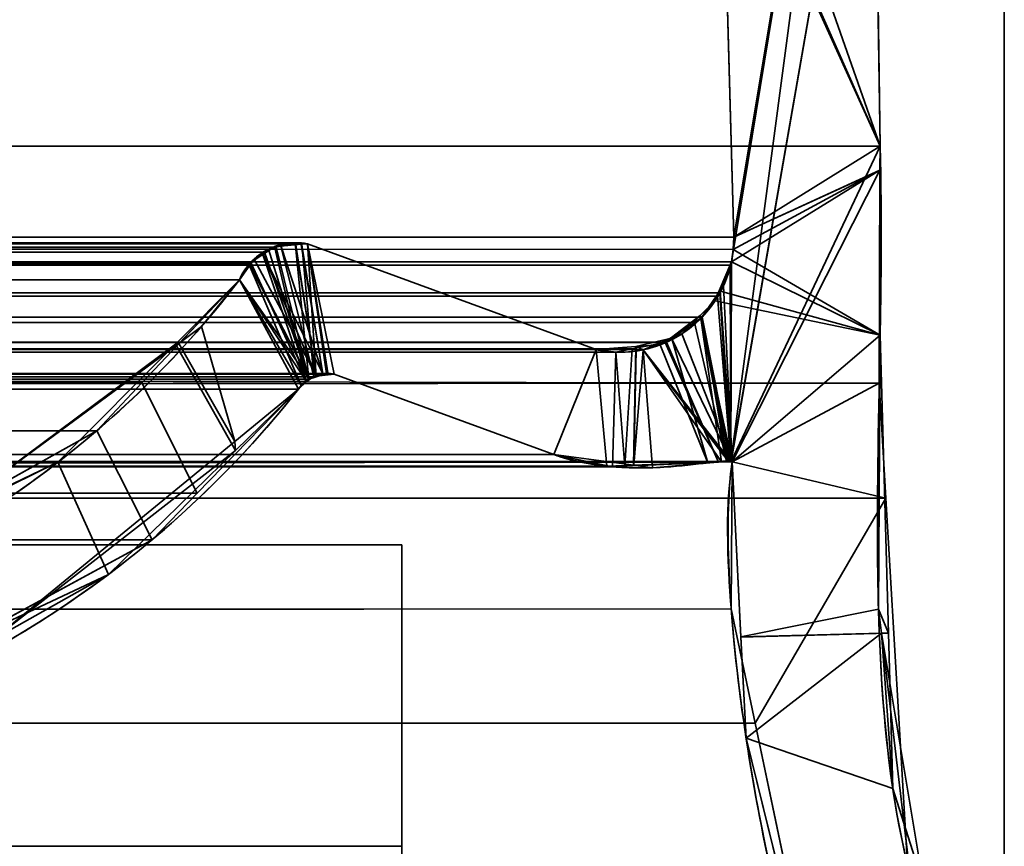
# Model space of a CAD drawing. Header units: millimetres. Extents: x -603 to 3703, y -115 to 193.
# Tile 410 of 656: x 1968.46 to 1975, y -2 to 3.48. Entities that reach past the tile are written whole.
import ezdxf

# ---------------------------------------------------------------- set-up
doc = ezdxf.new("R2010")
doc.units = ezdxf.units.MM
doc.layers.add('152', color=7, linetype='Continuous', true_color=0xffffff)

# ---------------------------------------------------------------- blocks, each defined once
blk = doc.blocks.new('UG_SURFACE_002')
at = {"layer": '152', "color": 252, "linetype": 'Continuous', "lineweight": 35}
for points in [[(2165, -18, 2212.25), (2165, 174.4, 2212.25), (835, 174.4, 2212.25), (835, -18, 2212.25)], [(985, -18, 2062.2499), (985, 174.4, 2062.2499), (2015.0001, 174.4, 2062.2499), (2015.0001, -18, 2062.2499)]]:
    blk.add_3dface(points, dxfattribs=at)
blk = doc.blocks.new('UG_SURFACE_071')
at = {"layer": '152', "color": 43, "linetype": 'Continuous', "lineweight": 35}
for points in [[(1094, 0, 948), (1120, 0, 951.5), (1971, 0, 2), (1029, 0, 2)], [(1120, 0, 1186.5), (1094, 0, 1190.0001), (1029, 0, 2017), (1971, 0, 2017)], [(1971, 0, 2017), (1971, 0, 2), (1120, 0, 951.5), (1120, 0, 1186.5)], [(1029, 0, 2), (1971, 0, 2), (1971, -2), (1029, -2)], [(1029, 0, 2017), (1029, -34, 2017), (1971, -34, 2017), (1971, 0, 2017)], [(1971, 0, 2), (1971, -16, 25), (1971, -16.5, 24)], [(1971, 0, 2), (1971, 0, 2017), (1971, -16, 27), (1971, -16, 25)], [(1971, 0, 2017), (1971, -34, 2017), (1971, -34), (1971, -26, 27)], [(1971, -26, 27), (1971, -16, 27), (1971, 0, 2017)], [(1971, -16.5, 24), (1971, -16.5, 14), (1971, -2), (1971, 0, 2)]]:
    blk.add_3dface(points, dxfattribs=at)
blk = doc.blocks.new('UG_SURFACE_097')
at = {"layer": '152', "color": 7, "linetype": 'Continuous', "lineweight": 35}
for points in [[(1973.2049, 2.0412, 2018.4548), (1973.1224, 4.9715, 2018.3723), (1974.0888, 7.3541, 2019.3388)], [(1973.1853, 0.5531, 2018.4352), (1974.0888, 7.3541, 2019.3388), (1974.1328, 6.0214, 2019.3827), (1974.1284, 5.9608, 2019.3784)], [(1973.1883, 1.8784, 2018.4383), (1974.0888, 7.3541, 2019.3388), (1973.1853, 0.5531, 2018.4352)], [(1974.0888, 7.3541, 2019.3388), (1973.1883, 1.8784, 2018.4383), (1973.2012, 1.9603, 2018.4512)], [(1974.0888, 7.3541, 2019.3388), (1973.2012, 1.9603, 2018.4512), (1973.2049, 2.0412, 2018.4548)], [(1974.175, 2.6459, 2019.4249), (1974.1284, 5.9608, 2019.3784), (1025.8716, 5.9608, 2019.3784), (1025.825, 2.6459, 2019.4249)], [(1973.1876, 0.5521, 2018.4376), (1973.1853, 0.5531, 2018.4352), (1974.1284, 5.9608, 2019.3784)], [(1973.1876, 0.5521, 2018.4376), (1974.1284, 5.9608, 2019.3784), (1974.175, 2.6459, 2019.4249)], [(1026.7951, 2.0412, 2018.4548), (1026.8776, 4.9715, 2018.3723), (1973.1224, 4.9715, 2018.3723), (1973.2049, 2.0412, 2018.4548)], [(1974.1695, 1.0733, 2019.4194), (1025.825, 2.6459, 2019.4249), (1025.7392, 0.3108, 2019.5107)], [(1974.1695, 1.0733, 2019.4194), (1974.175, 2.6459, 2019.4249), (1025.825, 2.6459, 2019.4249)], [(1974.175, 2.6459, 2019.4249), (1974.1695, 1.0733, 2019.4194), (1973.1926, 0.5499, 2018.4426), (1973.1876, 0.5521, 2018.4376)], [(1026.7951, 2.0412, 2018.4548), (1973.2012, 1.9603, 2018.4512), (1973.1883, 1.8784, 2018.4383)], [(1026.7951, 2.0412, 2018.4548), (1973.2049, 2.0412, 2018.4548), (1973.2012, 1.9603, 2018.4512)], [(1973.1883, 1.8784, 2018.4383), (1026.8117, 1.8784, 2018.4383), (1026.7951, 2.0412, 2018.4548)], [(1029.6266, 1.997, 2015.6233), (1027.7102, 1.295, 2017.5397), (1972.2898, 1.295, 2017.5397), (1970.3734, 1.997, 2015.6233)], [(1029.6266, 1.997, 2015.6233), (1970.3734, 1.997, 2015.6233), (1970.2933, 2.0043, 2015.5432)], [(1029.7089, 1.9934, 2015.5411), (1029.6266, 1.997, 2015.6233), (1970.2933, 2.0043, 2015.5432)], [(1970.2933, 2.0043, 2015.5432), (1970.291, 2.0038, 2015.5411), (1029.7089, 1.9934, 2015.5411)], [(1029.8151, 1.9887, 2015.435), (1029.7089, 1.9934, 2015.5411), (1970.291, 2.0038, 2015.5411)], [(1029.8151, 1.9887, 2015.435), (1970.291, 2.0038, 2015.5411), (1970.1668, 1.974, 2015.4169)], [(1970.1668, 1.974, 2015.4169), (1029.8339, 1.982, 2015.4161), (1029.8151, 1.9887, 2015.435)], [(1029.8662, 1.9704, 2015.3837), (1029.8339, 1.982, 2015.4161), (1970.1668, 1.974, 2015.4169)], [(1029.8662, 1.9704, 2015.3837), (1970.1668, 1.974, 2015.4169), (1970.1148, 1.9616, 2015.3649)], [(1970.1148, 1.9616, 2015.3649), (1029.9113, 1.938, 2015.3387), (1029.8662, 1.9704, 2015.3837)], [(1970.1148, 1.9616, 2015.3649), (1970.0878, 1.941, 2015.3377), (1029.9113, 1.938, 2015.3387)], [(1970.0878, 1.941, 2015.3377), (1970.1148, 1.9616, 2015.3649), (1970.3826, 1.0991, 2015.6326)], [(1970.3826, 1.0991, 2015.6326), (1970.1148, 1.9616, 2015.3649), (1970.1668, 1.974, 2015.4169)], [(1970.3826, 1.0991, 2015.6326), (1970.1668, 1.974, 2015.4169), (1970.291, 2.0038, 2015.5411)], [(1970.4316, 1.1144, 2015.6815), (1970.291, 2.0038, 2015.5411), (1970.2933, 2.0043, 2015.5432)], [(1970.4316, 1.1144, 2015.6815), (1970.3826, 1.0991, 2015.6326), (1970.291, 2.0038, 2015.5411)], [(1970.2933, 2.0043, 2015.5432), (1970.3734, 1.997, 2015.6233), (1970.5011, 1.1363, 2015.7511), (1970.4316, 1.1144, 2015.6815)], [(1970.3734, 1.997, 2015.6233), (1970.5515, 1.1329, 2015.8014), (1970.5031, 1.1361, 2015.753)], [(1972.0085, 0.5991, 2017.2584), (1970.5515, 1.1329, 2015.8014), (1970.3734, 1.997, 2015.6233), (1972.2898, 1.295, 2017.5397)], [(1970.5031, 1.1361, 2015.753), (1970.5011, 1.1363, 2015.7511), (1970.3734, 1.997, 2015.6233)], [(1030.0065, 1.8695, 2015.2435), (1029.9113, 1.938, 2015.3387), (1970.0878, 1.941, 2015.3377)], [(1030.0065, 1.8695, 2015.2435), (1970.0878, 1.941, 2015.3377), (1969.9935, 1.8695, 2015.2435)], [(1969.9914, 1.8664, 2015.2414), (1969.9935, 1.8695, 2015.2435), (1970.0878, 1.941, 2015.3377), (1970.3826, 1.0991, 2015.6326)], [(1026.8117, 1.8784, 2018.4383), (1973.1883, 1.8784, 2018.4383), (1973.1793, 1.8544, 2018.4293)], [(1973.1793, 1.8544, 2018.4293), (1026.8185, 1.8526, 2018.4314), (1026.8117, 1.8784, 2018.4383)], [(1026.8308, 1.8061, 2018.4193), (1026.8185, 1.8526, 2018.4314), (1973.1793, 1.8544, 2018.4293)], [(1026.8308, 1.8061, 2018.4193), (1973.1793, 1.8544, 2018.4293), (1973.1114, 1.6712, 2018.3613)], [(1969.9935, 1.8695, 2015.2435), (1030.0086, 1.8664, 2015.2414), (1030.0065, 1.8695, 2015.2435)], [(1969.9935, 1.8695, 2015.2435), (1969.9914, 1.8664, 2015.2414), (1030.0086, 1.8664, 2015.2414)], [(1030.0086, 1.8664, 2015.2414), (1969.9914, 1.8664, 2015.2414), (1969.9214, 1.7573, 2015.1713), (1030.0786, 1.7573, 2015.1713)], [(1970.3826, 1.0991, 2015.6326), (1970.3674, 1.0845, 2015.6174), (1969.9214, 1.7573, 2015.1713), (1969.9914, 1.8664, 2015.2414)], [(1973.1853, 0.5531, 2018.4352), (1973.1114, 1.6712, 2018.3613), (1973.1793, 1.8544, 2018.4293)], [(1973.1793, 1.8544, 2018.4293), (1973.1883, 1.8784, 2018.4383), (1973.1853, 0.5531, 2018.4352)], [(1026.8308, 1.8061, 2018.4193), (1973.1114, 1.6712, 2018.3613), (1973.0958, 1.65, 2018.3458)], [(1973.0958, 1.65, 2018.3458), (1026.9051, 1.6498, 2018.3449), (1026.8308, 1.8061, 2018.4193)], [(1030.0786, 1.7573, 2015.1713), (1969.9214, 1.7573, 2015.1713), (1969.2748, 1.0739, 2014.5247), (1030.7252, 1.0739, 2014.5247)], [(1969.2748, 1.0739, 2014.5247), (1969.9214, 1.7573, 2015.1713), (1970.3143, 1.0331, 2015.5642), (1969.6422, 0.342, 2014.8921)], [(1969.9214, 1.7573, 2015.1713), (1970.3674, 1.0845, 2015.6174), (1970.3143, 1.0331, 2015.5642)], [(1026.9051, 1.6498, 2018.3449), (1973.0958, 1.65, 2018.3458), (1972.993, 1.5104, 2018.2431)], [(1026.9184, 1.6214, 2018.3315), (1026.9051, 1.6498, 2018.3449), (1972.993, 1.5104, 2018.2431)], [(1973.1853, 0.5531, 2018.4352), (1972.993, 1.5104, 2018.2431), (1973.0958, 1.65, 2018.3458)], [(1973.0958, 1.65, 2018.3458), (1973.1114, 1.6712, 2018.3613), (1973.1853, 0.5531, 2018.4352)], [(1026.9184, 1.6214, 2018.3315), (1972.993, 1.5104, 2018.2431), (1972.9424, 1.4748, 2018.1923)], [(1972.9424, 1.4748, 2018.1923), (1027.0568, 1.4692, 2018.1932), (1026.9184, 1.6214, 2018.3315)], [(1972.9424, 1.4748, 2018.1923), (1972.993, 1.5104, 2018.2431), (1973.1567, 0.5518, 2018.4066)], [(1972.993, 1.5104, 2018.2431), (1973.1853, 0.5531, 2018.4352), (1973.1784, 0.5528, 2018.4283), (1973.1567, 0.5518, 2018.4066)], [(1027.079, 1.4448, 2018.1711), (1027.0568, 1.4692, 2018.1932), (1972.9424, 1.4748, 2018.1923)], [(1027.079, 1.4448, 2018.1711), (1972.9424, 1.4748, 2018.1923), (1972.7571, 1.3446, 2018.007)], [(1027.079, 1.4448, 2018.1711), (1972.7571, 1.3446, 2018.007), (1972.7485, 1.3429, 2017.9985)], [(1972.7485, 1.3429, 2017.9985), (1027.2546, 1.3554, 2017.9954), (1027.079, 1.4448, 2018.1711)], [(1973.1567, 0.5518, 2018.4066), (1973.1025, 0.5494, 2018.3525), (1972.7571, 1.3446, 2018.007), (1972.9424, 1.4748, 2018.1923)], [(1027.3538, 1.3048, 2017.8962), (1027.2546, 1.3554, 2017.9954), (1972.7485, 1.3429, 2017.9985)], [(1027.47, 1.3016, 2017.7801), (1027.3538, 1.3048, 2017.8962), (1972.7485, 1.3429, 2017.9985)], [(1972.7485, 1.3429, 2017.9985), (1972.5286, 1.3, 2017.7786), (1027.47, 1.3016, 2017.7801)], [(1973.1025, 0.5494, 2018.3525), (1972.4813, 0.5216, 2017.7312), (1972.5286, 1.3, 2017.7786), (1972.7485, 1.3429, 2017.9985)], [(1972.7485, 1.3429, 2017.9985), (1972.7571, 1.3446, 2018.007), (1973.1025, 0.5494, 2018.3525)], [(1027.47, 1.3016, 2017.7801), (1972.5286, 1.3, 2017.7786), (1972.4199, 1.2788, 2017.6699)], [(1027.7102, 1.295, 2017.5397), (1027.47, 1.3016, 2017.7801), (1972.4199, 1.2788, 2017.6699)], [(1972.4199, 1.2788, 2017.6699), (1972.2898, 1.295, 2017.5397), (1027.7102, 1.295, 2017.5397)], [(1972.2898, 1.295, 2017.5397), (1972.4199, 1.2788, 2017.6699), (1972.3992, 0.5179, 2017.6492), (1972.0085, 0.5991, 2017.2584)], [(1972.4813, 0.5216, 2017.7312), (1972.3992, 0.5179, 2017.6492), (1972.4199, 1.2788, 2017.6699)], [(1972.4813, 0.5216, 2017.7312), (1972.4199, 1.2788, 2017.6699), (1972.5286, 1.3, 2017.7786)], [(1970.5515, 1.1329, 2015.8014), (1972.0085, 0.5991, 2017.2584), (1027.9915, 0.5991, 2017.2584), (1029.4485, 1.1329, 2015.8014)], [(1970.5515, 1.1329, 2015.8014), (1029.4485, 1.1329, 2015.8014), (1029.4968, 1.1297, 2015.7533)], [(1970.5011, 1.1363, 2015.7511), (1029.4968, 1.1297, 2015.7533), (1029.5606, 1.1255, 2015.6894)], [(1970.5011, 1.1363, 2015.7511), (1970.5031, 1.1361, 2015.753), (1029.4968, 1.1297, 2015.7533)], [(1029.4968, 1.1297, 2015.7533), (1970.5031, 1.1361, 2015.753), (1970.5515, 1.1329, 2015.8014)], [(1029.5606, 1.1255, 2015.6894), (1970.4316, 1.1144, 2015.6815), (1970.5011, 1.1363, 2015.7511)], [(1029.5606, 1.1255, 2015.6894), (1029.5691, 1.1208, 2015.6808), (1970.4316, 1.1144, 2015.6815)], [(1970.3826, 1.0991, 2015.6326), (1029.5691, 1.1208, 2015.6808), (1029.6334, 1.0854, 2015.6167)], [(1970.3826, 1.0991, 2015.6326), (1970.4316, 1.1144, 2015.6815), (1029.5691, 1.1208, 2015.6808)], [(1025.7392, 0.3108, 2019.5107), (1974.2143, 0.3098, 2019.4643), (1974.1695, 1.0733, 2019.4194)], [(1029.6334, 1.0854, 2015.6167), (1970.3674, 1.0845, 2015.6174), (1970.3826, 1.0991, 2015.6326)], [(1970.3674, 1.0845, 2015.6174), (1029.6334, 1.0854, 2015.6167), (1029.6433, 1.08, 2015.6066)], [(1029.6433, 1.08, 2015.6066), (1970.3143, 1.0331, 2015.5642), (1970.3674, 1.0845, 2015.6174)], [(1029.6433, 1.08, 2015.6066), (1029.6857, 1.0331, 2015.5642), (1970.3143, 1.0331, 2015.5642)], [(1030.7252, 1.0739, 2014.5247), (1969.2748, 1.0739, 2014.5247), (1968.9752, 0.7572, 2014.2252)], [(1031.0248, 0.7572, 2014.2252), (1030.7252, 1.0739, 2014.5247), (1968.9752, 0.7572, 2014.2252)], [(1969.6422, 0.342, 2014.8921), (1969.3426, 0.0339, 2014.5926), (1968.9752, 0.7572, 2014.2252), (1969.2748, 1.0739, 2014.5247)], [(1973.1926, 0.5499, 2018.4426), (1974.1695, 1.0733, 2019.4194), (1974.2143, 0.3098, 2019.4643)], [(1970.3143, 1.0331, 2015.5642), (1029.6857, 1.0331, 2015.5642), (1030.3921, 0.4409, 2014.858)], [(1030.3921, 0.4409, 2014.858), (1969.6422, 0.342, 2014.8921), (1970.3143, 1.0331, 2015.5642)], [(1968.9752, 0.7572, 2014.2252), (1967.5883, -0.0176, 2012.8384), (1032.4117, -0.0176, 2012.8384), (1031.0248, 0.7572, 2014.2252)], [(1967.5883, -0.0176, 2012.8384), (1968.9752, 0.7572, 2014.2252), (1969.3426, 0.0339, 2014.5926), (1967.8659, -0.767, 2013.1159)], [(1027.577, 0.516, 2017.673), (1972.0085, 0.5991, 2017.2584), (1972.3992, 0.5179, 2017.6492)], [(1027.577, 0.516, 2017.673), (1027.9915, 0.5991, 2017.2584), (1972.0085, 0.5991, 2017.2584)], [(1026.7696, -0.8721, 2018.4803), (1973.1926, 0.5499, 2018.4426), (1973.187, -0.4242, 2018.4369)], [(1026.7696, -0.8721, 2018.4803), (1026.8074, 0.5499, 2018.4426), (1973.1926, 0.5499, 2018.4426)], [(1026.8124, 0.5521, 2018.4376), (1973.1876, 0.5521, 2018.4376), (1973.1926, 0.5499, 2018.4426), (1026.8074, 0.5499, 2018.4426)], [(1973.1853, 0.5531, 2018.4352), (1026.8124, 0.5521, 2018.4376), (1026.8147, 0.5531, 2018.4352)], [(1973.1853, 0.5531, 2018.4352), (1973.1876, 0.5521, 2018.4376), (1026.8124, 0.5521, 2018.4376)], [(1026.8147, 0.5531, 2018.4352), (1026.8216, 0.5528, 2018.4283), (1973.1784, 0.5528, 2018.4283)], [(1973.1784, 0.5528, 2018.4283), (1973.1853, 0.5531, 2018.4352), (1026.8147, 0.5531, 2018.4352)], [(1026.8216, 0.5528, 2018.4283), (1026.8433, 0.5517, 2018.4066), (1973.1567, 0.5518, 2018.4066)], [(1973.1567, 0.5518, 2018.4066), (1973.1784, 0.5528, 2018.4283), (1026.8216, 0.5528, 2018.4283)], [(1973.1025, 0.5494, 2018.3525), (1973.1567, 0.5518, 2018.4066), (1026.8433, 0.5517, 2018.4066)], [(1026.8433, 0.5517, 2018.4066), (1026.8977, 0.5491, 2018.3523), (1973.1025, 0.5494, 2018.3525)], [(1972.4813, 0.5216, 2017.7312), (1973.1025, 0.5494, 2018.3525), (1026.8977, 0.5491, 2018.3523)], [(1026.8977, 0.5491, 2018.3523), (1027.5192, 0.5188, 2017.7307), (1972.4813, 0.5216, 2017.7312)], [(1973.3462, -1.1826, 2018.5962), (1973.187, -0.4242, 2018.4369), (1973.1926, 0.5499, 2018.4426), (1974.2143, 0.3098, 2019.4643)], [(1972.3992, 0.5179, 2017.6492), (1972.4813, 0.5216, 2017.7312), (1027.5192, 0.5188, 2017.7307)], [(1972.3992, 0.5179, 2017.6492), (1027.5192, 0.5188, 2017.7307), (1027.577, 0.516, 2017.673)], [(1969.3426, 0.0339, 2014.5926), (1030.3921, 0.4409, 2014.858), (1031.8078, -0.7461, 2013.4423)], [(1969.3426, 0.0339, 2014.5926), (1969.6422, 0.342, 2014.8921), (1030.3921, 0.4409, 2014.858)], [(1974.3572, -2.122, 2019.6073), (1025.7392, 0.3108, 2019.5107), (1025.651, -2.0878, 2019.599)], [(1974.3572, -2.122, 2019.6073), (1974.2143, 0.3098, 2019.4643), (1025.7392, 0.3108, 2019.5107)], [(1974.2143, 0.3098, 2019.4643), (1974.3572, -2.122, 2019.6073), (1973.8258, -3.4654, 2019.0759), (1973.3462, -1.1826, 2018.5962)], [(1969.3426, 0.0339, 2014.5926), (1031.8078, -0.7461, 2013.4423), (1032.1108, -0.8301, 2013.1392)], [(1032.1108, -0.8301, 2013.1392), (1967.8659, -0.767, 2013.1159), (1969.3426, 0.0339, 2014.5926)], [(1973.187, -0.4242, 2018.4369), (1026.6945, -1.2001, 2018.5554), (1026.7696, -0.8721, 2018.4803)], [(1973.187, -0.4242, 2018.4369), (1973.3462, -1.1826, 2018.5962), (1026.6945, -1.2001, 2018.5554)], [(1973.8258, -3.4654, 2019.0759), (1026.1754, -3.4656, 2019.0747), (1026.6945, -1.2001, 2018.5554)], [(1026.6945, -1.2001, 2018.5554), (1973.3462, -1.1826, 2018.5962), (1973.8258, -3.4654, 2019.0759)]]:
    blk.add_3dface(points, dxfattribs=at)
blk = doc.blocks.new('UG_SURFACE_098')
at = {"layer": '152', "color": 7, "linetype": 'Continuous', "lineweight": 35}
for points in [[(1974.1284, 5.9608, -7.75), (1974.175, 2.6459, -7.75), (1972.8703, 6.3656, -7.75), (1972.9497, 6.4447, -7.75)], [(1973.0943, 5.0879, -7.75), (1973.0816, 5.1408, -7.75), (1972.8703, 6.3656, -7.75), (1974.175, 2.6459, -7.75)], [(1974.175, 2.6459, 2019.4249), (1974.1284, 5.9608, 2019.3784), (1973.1224, 4.9715, 2018.3723), (1973.2049, 2.0412, 2018.4548)], [(1974.175, 2.6459, -7.75), (1974.1284, 5.9608, -7.75), (1974.1284, 5.9608, 2019.3784), (1974.175, 2.6459, 2019.4249)], [(1974.175, 2.6459, -7.75), (1973.1224, 4.9715, -7.75), (1973.0943, 5.0879, -7.75)], [(1973.2049, 2.0412, -7.75), (1973.1224, 4.9715, -7.75), (1974.175, 2.6459, -7.75), (1974.175, 2.4846, -7.75)], [(1973.2049, 2.0412, 2018.4548), (1973.1224, 4.9715, 2018.3723), (1973.1224, 4.9715, -7.75), (1973.2049, 2.0412, -7.75)], [(1973.2049, 2.0412, 2018.4548), (1974.1745, 2.4847, 2019.4244), (1974.175, 2.6459, 2019.4249)], [(1974.175, 2.6459, -7.75), (1974.175, 2.6459, 2019.4249), (1974.1745, 2.4847, 2019.4244)], [(1974.1745, 2.4847, 2019.4244), (1974.175, 2.4846, -7.75), (1974.175, 2.6459, -7.75)], [(1973.1883, 1.8784, 2018.4383), (1973.1357, 1.7194, 2018.3856), (1973.1926, 0.5499, 2018.4426), (1974.1745, 2.4847, 2019.4244)], [(1973.201, 1.9593, 2018.451), (1973.1883, 1.8784, 2018.4383), (1974.1745, 2.4847, 2019.4244)], [(1974.1648, -0.4257, 2019.4149), (1974.1745, 2.4847, 2019.4244), (1973.1926, 0.5499, 2018.4426), (1973.2516, -0.6106, 2018.5015)], [(1974.1745, 2.4847, 2019.4244), (1973.2049, 2.0412, 2018.4548), (1973.201, 1.9593, 2018.451)], [(1974.175, 2.4846, -7.75), (1974.1752, 1.3919, -7.75), (1973.201, 1.9593, -7.75), (1973.2049, 2.0412, -7.75)], [(1974.1752, 1.3919, -7.75), (1974.1745, 2.4847, 2019.4244), (1974.1648, -0.4257, 2019.4149)], [(1974.1752, 1.3919, -7.75), (1974.175, 2.4846, -7.75), (1974.1745, 2.4847, 2019.4244)], [(1973.201, 1.9593, 2018.451), (1973.2049, 2.0412, 2018.4548), (1973.2049, 2.0412, -7.75), (1973.201, 1.9593, -7.75)], [(1970.1605, 1.9809, -7.75), (1970.0782, 1.9312, -7.75), (1970.0776, 1.9273, 2015.3277)], [(1970.0776, 1.9273, 2015.3277), (1970.1552, 1.979, 2015.4052), (1970.1605, 1.9809, -7.75)], [(1970.1552, 1.979, 2015.4052), (1970.0776, 1.9273, 2015.3277), (1970.366, 1.0806, 2015.6159)], [(1970.4763, 1.1339, -7.75), (1970.0782, 1.9312, -7.75), (1970.1605, 1.9809, -7.75), (1970.1974, 1.9858, -7.75)], [(1970.1552, 1.979, 2015.4052), (1970.1974, 1.9858, -7.75), (1970.1605, 1.9809, -7.75)], [(1970.1552, 1.979, 2015.4052), (1970.197, 1.9825, 2015.4469), (1970.1974, 1.9858, -7.75)], [(1970.366, 1.0806, 2015.6159), (1970.417, 1.1172, 2015.667), (1970.197, 1.9825, 2015.4469), (1970.1552, 1.979, 2015.4052)], [(1970.3293, 2.003, -7.75), (1970.1974, 1.9858, -7.75), (1970.197, 1.9825, 2015.4469)], [(1970.197, 1.9825, 2015.4469), (1970.3356, 1.9939, 2015.5857), (1970.3293, 2.003, -7.75)], [(1970.3356, 1.9939, 2015.5857), (1970.197, 1.9825, 2015.4469), (1970.417, 1.1172, 2015.667)], [(1970.1974, 1.9858, -7.75), (1970.3293, 2.003, -7.75), (1970.4763, 1.1339, -7.75)], [(1970.4763, 1.1339, -7.75), (1970.3293, 2.003, -7.75), (1970.3351, 2.0022, -7.75)], [(1970.3356, 1.9939, 2015.5857), (1970.3351, 2.0022, -7.75), (1970.3293, 2.003, -7.75)], [(1970.5099, 1.1335, -7.75), (1970.4763, 1.1339, -7.75), (1970.3351, 2.0022, -7.75), (1970.3734, 1.997, -7.75)], [(1970.3734, 1.997, -7.75), (1970.3351, 2.0022, -7.75), (1970.3356, 1.9939, 2015.5857)], [(1970.417, 1.1172, 2015.667), (1970.4324, 1.119, 2015.6825), (1970.3734, 1.997, 2015.6233), (1970.3356, 1.9939, 2015.5857)], [(1970.3356, 1.9939, 2015.5857), (1970.3734, 1.997, 2015.6233), (1970.3734, 1.997, -7.75)], [(1970.3734, 1.997, -7.75), (1970.5515, 1.1329, -7.75), (1970.5099, 1.1335, -7.75)], [(1970.3734, 1.997, -7.75), (1972.2898, 1.295, -7.75), (1972.0085, 0.5991, -7.75), (1970.5515, 1.1329, -7.75)], [(1972.2898, 1.295, 2017.5397), (1970.3734, 1.997, 2015.6233), (1970.5515, 1.1329, 2015.8014), (1972.0085, 0.5991, 2017.2584)], [(1970.3734, 1.997, 2015.6233), (1970.4324, 1.119, 2015.6825), (1970.5104, 1.1281, 2015.7604)], [(1970.5104, 1.1281, 2015.7604), (1970.5515, 1.1329, 2015.8014), (1970.3734, 1.997, 2015.6233)], [(1970.3734, 1.997, 2015.6233), (1972.2898, 1.295, 2017.5397), (1972.2898, 1.295, -7.75), (1970.3734, 1.997, -7.75)], [(1969.9976, 1.8741, 2015.2476), (1970.0782, 1.9312, -7.75), (1970.0192, 1.8956, -7.75)], [(1969.9976, 1.8741, 2015.2476), (1970.0776, 1.9273, 2015.3277), (1970.0782, 1.9312, -7.75)], [(1970.366, 1.0806, 2015.6159), (1970.0776, 1.9273, 2015.3277), (1969.9976, 1.8741, 2015.2476)], [(1970.0192, 1.8956, -7.75), (1970.0782, 1.9312, -7.75), (1970.4338, 1.1185, -7.75)], [(1970.0782, 1.9312, -7.75), (1970.4763, 1.1339, -7.75), (1970.4338, 1.1185, -7.75)], [(1974.1752, 1.3919, -7.75), (1973.1883, 1.8784, -7.75), (1973.201, 1.9593, -7.75)], [(1973.201, 1.9593, -7.75), (1973.1883, 1.8784, -7.75), (1973.1883, 1.8784, 2018.4383), (1973.201, 1.9593, 2018.451)], [(1970.3325, 1.0564, 2015.5826), (1969.987, 1.8578, 2015.2371), (1969.9214, 1.7573, 2015.1713)], [(1969.9214, 1.7573, 2015.1713), (1969.987, 1.8578, 2015.2371), (1969.9911, 1.8559, -7.75)], [(1969.9214, 1.7573, -7.75), (1969.9911, 1.8559, -7.75), (1970.3853, 1.1008, -7.75)], [(1969.9911, 1.8559, -7.75), (1969.9214, 1.7573, -7.75), (1969.9214, 1.7573, 2015.1713)], [(1970.0192, 1.8956, -7.75), (1969.9911, 1.8559, -7.75), (1969.987, 1.8578, 2015.2371)], [(1969.987, 1.8578, 2015.2371), (1969.9976, 1.8741, 2015.2476), (1970.0192, 1.8956, -7.75)], [(1969.9976, 1.8741, 2015.2476), (1969.987, 1.8578, 2015.2371), (1970.3325, 1.0564, 2015.5826), (1970.366, 1.0806, 2015.6159)], [(1970.4338, 1.1185, -7.75), (1970.3853, 1.1008, -7.75), (1969.9911, 1.8559, -7.75), (1970.0192, 1.8956, -7.75)], [(1973.1079, 1.6861, -7.75), (1973.1883, 1.8784, -7.75), (1974.1752, 1.3919, -7.75)], [(1973.1883, 1.8784, -7.75), (1973.1079, 1.6861, -7.75), (1973.1135, 1.6875, 2018.3635)], [(1973.1135, 1.6875, 2018.3635), (1973.1357, 1.7194, 2018.3856), (1973.1883, 1.8784, -7.75)], [(1973.1357, 1.7194, 2018.3856), (1973.1883, 1.8784, 2018.4383), (1973.1883, 1.8784, -7.75)], [(1969.4979, 1.3318, -7.75), (1969.9214, 1.7573, -7.75), (1970.3143, 1.0331, -7.75), (1969.8954, 0.6251, -7.75)], [(1969.9214, 1.7573, -7.75), (1969.4979, 1.3318, -7.75), (1969.5188, 1.3368, 2014.7688)], [(1969.5188, 1.3368, 2014.7688), (1969.6691, 1.4475, 2014.919), (1969.9214, 1.7573, -7.75)], [(1969.9214, 1.7573, 2015.1713), (1969.6691, 1.4475, 2014.919), (1969.8908, 0.6861, 2015.1408), (1970.3143, 1.0331, 2015.5642)], [(1969.6691, 1.4475, 2014.919), (1969.9214, 1.7573, 2015.1713), (1969.9214, 1.7573, -7.75)], [(1969.9214, 1.7573, -7.75), (1970.3853, 1.1008, -7.75), (1970.3668, 1.0832, -7.75), (1970.3143, 1.0331, -7.75)], [(1970.3143, 1.0331, 2015.5642), (1970.3325, 1.0564, 2015.5826), (1969.9214, 1.7573, 2015.1713)], [(1973.1926, 0.5499, 2018.4426), (1973.1357, 1.7194, 2018.3856), (1973.1135, 1.6875, 2018.3635)], [(1973.1135, 1.6875, 2018.3635), (1972.9909, 1.5104, 2018.2409), (1972.9856, 1.5029, 2018.2357), (1973.1926, 0.5499, 2018.4426)], [(1972.9909, 1.5104, 2018.2409), (1973.1135, 1.6875, 2018.3635), (1973.0798, 1.6187, -7.75)], [(1973.1135, 1.6875, 2018.3635), (1973.1079, 1.6861, -7.75), (1973.0798, 1.6187, -7.75)], [(1974.1752, 1.3919, -7.75), (1973.0798, 1.6187, -7.75), (1973.1079, 1.6861, -7.75)], [(1972.9806, 1.5204, -7.75), (1973.0798, 1.6187, -7.75), (1974.1752, 1.3919, -7.75), (1973.1926, 0.5499, -7.75)], [(1973.0798, 1.6187, -7.75), (1972.9806, 1.5204, -7.75), (1972.9909, 1.5104, 2018.2409)], [(1972.9806, 1.5204, -7.75), (1972.8599, 1.4006, -7.75), (1972.7907, 1.3763, 2018.0407)], [(1972.7907, 1.3763, 2018.0407), (1972.9856, 1.5029, 2018.2357), (1972.9806, 1.5204, -7.75)], [(1973.1926, 0.5499, -7.75), (1972.8599, 1.4006, -7.75), (1972.9806, 1.5204, -7.75)], [(1972.9856, 1.5029, 2018.2357), (1972.9909, 1.5104, 2018.2409), (1972.9806, 1.5204, -7.75)], [(1969.8908, 0.6861, 2015.1408), (1969.6691, 1.4475, 2014.919), (1969.5188, 1.3368, 2014.7688)], [(1972.9856, 1.5029, 2018.2357), (1972.7907, 1.3763, 2018.0407), (1973.0318, 0.5441, 2018.2817), (1973.1222, 0.5502, 2018.3723)], [(1972.9856, 1.5029, 2018.2357), (1973.1222, 0.5502, 2018.3723), (1973.1663, 0.5532, 2018.4164)], [(1972.9856, 1.5029, 2018.2357), (1973.1808, 0.5541, 2018.4307), (1973.1839, 0.553, 2018.4338)], [(1973.1663, 0.5532, 2018.4164), (1973.1808, 0.5541, 2018.4307), (1972.9856, 1.5029, 2018.2357)], [(1973.1839, 0.553, 2018.4338), (1973.1926, 0.5499, 2018.4426), (1972.9856, 1.5029, 2018.2357)], [(1972.7907, 1.3763, 2018.0407), (1972.7153, 1.3273, 2017.9653), (1973.0318, 0.5441, 2018.2817)], [(1972.7153, 1.3273, 2017.9653), (1972.7907, 1.3763, 2018.0407), (1972.7912, 1.3722, -7.75)], [(1972.8599, 1.4006, -7.75), (1972.7912, 1.3722, -7.75), (1972.7907, 1.3763, 2018.0407)], [(1972.7912, 1.3722, -7.75), (1972.8599, 1.4006, -7.75), (1973.1926, 0.5499, -7.75), (1973.1874, 0.5524, -7.75)], [(1973.2517, -0.6131, -7.75), (1973.1926, 0.5499, -7.75), (1974.1752, 1.3919, -7.75), (1974.2308, -0.5866, -7.75)], [(1974.1648, -0.4257, 2019.4149), (1974.2308, -0.5866, -7.75), (1974.1752, 1.3919, -7.75)], [(1969.5188, 1.3368, 2014.7688), (1967.9502, 0.1813, 2013.2003), (1968.2856, -0.629, 2013.5355), (1969.8908, 0.6861, 2015.1408)], [(1967.9502, 0.1813, 2013.2003), (1969.5188, 1.3368, 2014.7688), (1969.4979, 1.3318, -7.75)], [(1969.4979, 1.3318, -7.75), (1968.7172, 0.5474, -7.75), (1967.9502, 0.1813, 2013.2003)], [(1969.8954, 0.6251, -7.75), (1969.052, -0.1965, -7.75), (1968.7172, 0.5474, -7.75), (1969.4979, 1.3318, -7.75)], [(1972.5542, 1.3151, 2017.8041), (1972.2898, 1.295, 2017.5397), (1972.3616, 0.5215, 2017.6115), (1972.5381, 0.5275, 2017.7882)], [(1972.2898, 1.295, 2017.5397), (1972.5542, 1.3151, 2017.8041), (1972.5553, 1.2945, -7.75)], [(1972.5381, 0.5275, 2017.7882), (1973.0318, 0.5441, 2018.2817), (1972.7153, 1.3273, 2017.9653), (1972.5542, 1.3151, 2017.8041)], [(1972.7912, 1.3722, -7.75), (1972.6028, 1.2944, -7.75), (1972.5542, 1.3151, 2017.8041)], [(1972.5542, 1.3151, 2017.8041), (1972.7153, 1.3273, 2017.9653), (1972.7912, 1.3722, -7.75)], [(1972.6028, 1.2944, -7.75), (1972.5553, 1.2945, -7.75), (1972.5542, 1.3151, 2017.8041)], [(1973.1874, 0.5524, -7.75), (1972.6028, 1.2944, -7.75), (1972.7912, 1.3722, -7.75)], [(1972.5407, 0.5283, -7.75), (1972.0085, 0.5991, -7.75), (1972.2898, 1.295, -7.75), (1972.5553, 1.2945, -7.75)], [(1972.0085, 0.5991, 2017.2584), (1972.3616, 0.5215, 2017.6115), (1972.2898, 1.295, 2017.5397)], [(1972.5553, 1.2945, -7.75), (1972.2898, 1.295, -7.75), (1972.2898, 1.295, 2017.5397)], [(1972.5553, 1.2945, -7.75), (1972.6028, 1.2944, -7.75), (1972.5407, 0.5283, -7.75)], [(1972.6028, 1.2944, -7.75), (1972.6647, 0.5118, -7.75), (1972.5407, 0.5283, -7.75)], [(1972.6028, 1.2944, -7.75), (1973.1681, 0.5555, -7.75), (1973.1662, 0.5553, -7.75)], [(1973.1662, 0.5553, -7.75), (1973.1224, 0.5515, -7.75), (1972.6028, 1.2944, -7.75)], [(1973.1224, 0.5515, -7.75), (1972.6647, 0.5118, -7.75), (1972.6028, 1.2944, -7.75)], [(1972.6028, 1.2944, -7.75), (1973.1874, 0.5524, -7.75), (1973.1839, 0.553, -7.75)], [(1973.1839, 0.553, -7.75), (1973.1681, 0.5555, -7.75), (1972.6028, 1.2944, -7.75)], [(1970.417, 1.1172, 2015.667), (1970.366, 1.0806, 2015.6159), (1970.3668, 1.0832, -7.75)], [(1970.417, 1.1172, 2015.667), (1970.3668, 1.0832, -7.75), (1970.3853, 1.1008, -7.75)], [(1970.417, 1.1172, 2015.667), (1970.3853, 1.1008, -7.75), (1970.4338, 1.1185, -7.75)], [(1970.4338, 1.1185, -7.75), (1970.4324, 1.119, 2015.6825), (1970.417, 1.1172, 2015.667)], [(1970.4763, 1.1339, -7.75), (1970.5104, 1.1281, 2015.7604), (1970.4324, 1.119, 2015.6825)], [(1970.4324, 1.119, 2015.6825), (1970.4338, 1.1185, -7.75), (1970.4763, 1.1339, -7.75)], [(1970.4763, 1.1339, -7.75), (1970.5099, 1.1335, -7.75), (1970.5104, 1.1281, 2015.7604)], [(1970.5104, 1.1281, 2015.7604), (1970.5099, 1.1335, -7.75), (1970.5515, 1.1329, -7.75)], [(1970.5515, 1.1329, -7.75), (1970.5515, 1.1329, 2015.8014), (1970.5104, 1.1281, 2015.7604)], [(1970.5515, 1.1329, -7.75), (1972.0085, 0.5991, -7.75), (1972.0085, 0.5991, 2017.2584), (1970.5515, 1.1329, 2015.8014)], [(1970.3325, 1.0564, 2015.5826), (1970.3143, 1.0331, -7.75), (1970.3668, 1.0832, -7.75)], [(1970.3325, 1.0564, 2015.5826), (1970.3143, 1.0331, 2015.5642), (1970.3143, 1.0331, -7.75)], [(1970.3668, 1.0832, -7.75), (1970.366, 1.0806, 2015.6159), (1970.3325, 1.0564, 2015.5826)], [(1970.3143, 1.0331, -7.75), (1970.3143, 1.0331, 2015.5642), (1969.8908, 0.6861, 2015.1408)], [(1969.8908, 0.6861, 2015.1408), (1969.8954, 0.6251, -7.75), (1970.3143, 1.0331, -7.75)], [(1969.8954, 0.6251, -7.75), (1969.8908, 0.6861, 2015.1408), (1968.2856, -0.629, 2013.5355)], [(1968.2856, -0.629, 2013.5355), (1969.052, -0.1965, -7.75), (1969.8954, 0.6251, -7.75)], [(1972.3616, 0.5215, 2017.6115), (1972.0085, 0.5991, -7.75), (1972.5407, 0.5283, -7.75)], [(1972.3616, 0.5215, 2017.6115), (1972.0085, 0.5991, 2017.2584), (1972.0085, 0.5991, -7.75)], [(1967.942, 0.1689, -7.75), (1968.7172, 0.5474, -7.75), (1969.052, -0.1965, -7.75), (1968.2553, -0.5715, -7.75)], [(1968.7172, 0.5474, -7.75), (1967.942, 0.1689, -7.75), (1967.9502, 0.1813, 2013.2003)], [(1972.5407, 0.5283, -7.75), (1972.5381, 0.5275, 2017.7882), (1972.3616, 0.5215, 2017.6115)], [(1973.1224, 0.5515, -7.75), (1973.0318, 0.5441, 2018.2817), (1972.5381, 0.5275, 2017.7882)], [(1972.5381, 0.5275, 2017.7882), (1972.6647, 0.5118, -7.75), (1973.1224, 0.5515, -7.75)], [(1972.5381, 0.5275, 2017.7882), (1972.5407, 0.5283, -7.75), (1972.6647, 0.5118, -7.75)], [(1973.1224, 0.5515, -7.75), (1973.1222, 0.5502, 2018.3723), (1973.0318, 0.5441, 2018.2817)], [(1973.1662, 0.5553, -7.75), (1973.1663, 0.5532, 2018.4164), (1973.1222, 0.5502, 2018.3723)], [(1973.1222, 0.5502, 2018.3723), (1973.1224, 0.5515, -7.75), (1973.1662, 0.5553, -7.75)], [(1973.1663, 0.5532, 2018.4164), (1973.1662, 0.5553, -7.75), (1973.1681, 0.5555, -7.75)], [(1973.1663, 0.5532, 2018.4164), (1973.1681, 0.5555, -7.75), (1973.1839, 0.553, -7.75)], [(1973.1839, 0.553, -7.75), (1973.1808, 0.5541, 2018.4307), (1973.1663, 0.5532, 2018.4164)], [(1973.1839, 0.553, -7.75), (1973.1839, 0.553, 2018.4338), (1973.1808, 0.5541, 2018.4307)], [(1973.1926, 0.5499, -7.75), (1973.1926, 0.5499, 2018.4426), (1973.1839, 0.553, 2018.4338)], [(1973.1839, 0.553, 2018.4338), (1973.1839, 0.553, -7.75), (1973.1874, 0.5524, -7.75)], [(1973.1839, 0.553, 2018.4338), (1973.1874, 0.5524, -7.75), (1973.1926, 0.5499, -7.75)], [(1973.2517, -0.6131, -7.75), (1973.2516, -0.6106, 2018.5015), (1973.1926, 0.5499, 2018.4426), (1973.1926, 0.5499, -7.75)], [(1968.2856, -0.629, 2013.5355), (1968.2553, -0.5715, -7.75), (1969.052, -0.1965, -7.75)], [(1974.1838, -0.585, 2019.4337), (1974.1648, -0.4257, 2019.4149), (1973.2516, -0.6106, 2018.5015)], [(1974.1648, -0.4257, 2019.4149), (1974.1838, -0.585, 2019.4337), (1974.2308, -0.5866, -7.75)], [(1974.1838, -0.585, 2019.4337), (1973.2516, -0.6106, 2018.5015), (1973.2858, -1.283, 2018.5359)], [(1974.2308, -0.5866, -7.75), (1974.2597, -1.6173, -7.75), (1973.2858, -1.283, -7.75), (1973.2517, -0.6131, -7.75)], [(1973.2858, -1.283, 2018.5359), (1973.6706, -2.845, 2018.9207), (1974.375, -2.1926, 2019.6249), (1974.1838, -0.585, 2019.4337)], [(1974.4638, -2.2577, -7.75), (1974.2597, -1.6173, -7.75), (1974.1838, -0.585, 2019.4337)], [(1974.1838, -0.585, 2019.4337), (1974.375, -2.1926, 2019.6249), (1974.4638, -2.2577, -7.75)], [(1974.2597, -1.6173, -7.75), (1974.2308, -0.5866, -7.75), (1974.1838, -0.585, 2019.4337)], [(1973.2858, -1.283, 2018.5359), (1973.2516, -0.6106, 2018.5015), (1973.2517, -0.6131, -7.75)], [(1973.2858, -1.283, 2018.5359), (1973.2517, -0.6131, -7.75), (1973.2858, -1.283, -7.75)], [(1973.2858, -1.283, -7.75), (1973.6706, -2.845, 2018.9207), (1973.2858, -1.283, 2018.5359)], [(1973.2858, -1.283, -7.75), (1973.6731, -2.8554, -7.75), (1973.6706, -2.845, 2018.9207)], [(1973.6731, -2.8554, -7.75), (1973.2858, -1.283, -7.75), (1974.2597, -1.6173, -7.75), (1974.4638, -2.2577, -7.75)]]:
    blk.add_3dface(points, dxfattribs=at)
blk = doc.blocks.new('UG_SURFACE_101')
at = {"layer": '152', "color": 252, "linetype": 'Continuous', "lineweight": 35}
for points in [[(1023.5, -29.92, 2021.75), (1976.5, -29.92, 2021.75), (1976.5, 14.42, 2021.75), (1023.5, 14.42, 2021.75)], [(1025, -29.92, 2020.2501), (1025, 14.42, 2020.2501), (1975, 14.42, 2020.2501), (1975, -29.92, 2020.2501)]]:
    blk.add_3dface(points, dxfattribs=at)

msp = doc.modelspace()

# ---------------------------------------------------------------- linework, layer by layer
at = {"layer": '152', "color": 252, "linetype": 'Continuous', "lineweight": 35, "true_color": 0x939598}
for p, q in [((1975, -29.92, 2020.25), (1975, 14.42, 2020.25)), ((1975, -29.92, 2020.25), (1975, 14.42, 2020.25)), ((1975, -29.92, -7.75), (1975, 14.42, -7.75)), ((1974.1284, 5.9608, 2019.3784), (1974.175, 2.6459, 2019.425)), ((1974.175, 2.6459, 2019.425), (1974.1284, 5.9608, 2019.3784)), ((1974.175, 2.6459, -7.75), (1974.1284, 5.9608, -7.75)), ((1973.1224, 4.9715, 2018.3724), (1973.2049, 2.0412, 2018.4549)), ((1973.2049, 2.0412, -7.75), (1973.1224, 4.9715, -7.75)), ((1973.1224, 4.9715, 2018.3724), (1973.2049, 2.0412, 2018.4549)), ((1974.175, 2.6459, 2019.425), (1025.825, 2.6459, 2019.425)), ((1974.175, 2.6459, -7.75), (1974.175, 2.6459, 2019.425)), ((1026.7951, 2.0412, 2018.4549), (1973.2049, 2.0412, 2018.4549)), ((1973.2049, 2.0412, 2018.4549), (1973.2049, 2.0412, -7.75)), ((1029.6266, 1.997, 2015.6234), (1970.3734, 1.997, 2015.6234)), ((1970.3734, 1.997, -7.75), (1972.2899, 1.295, -7.75)), ((1972.2899, 1.295, 2017.5399), (1970.3734, 1.997, 2015.6234)), ((1972.2899, 1.295, 2017.5399), (1970.3734, 1.997, 2015.6234)), ((1970.3734, 1.997, 2015.6234), (1970.3734, 1.997, -7.75)), ((1026.8117, 1.8784, 2018.4383), (1973.1883, 1.8784, 2018.4383)), ((1973.1883, 1.8784, 2018.4383), (1973.1883, 1.8784, -7.75)), ((1030.0786, 1.7573, 2015.1714), (1969.9214, 1.7573, 2015.1714)), ((1969.9214, 1.7573, 2015.1714), (1969.9214, 1.7573, -7.75)), ((1027.7101, 1.295, 2017.5399), (1972.2899, 1.295, 2017.5399)), ((1972.2899, 1.295, 2017.5399), (1972.2899, 1.295, -7.75)), ((1970.5515, 1.1329, 2015.8015), (1029.4485, 1.1329, 2015.8015)), ((1970.5515, 1.1329, -7.75), (1972.0084, 0.5991, -7.75)), ((1970.5515, 1.1329, 2015.8015), (1972.0084, 0.5991, 2017.2584)), ((1970.5515, 1.1329, -7.75), (1970.5515, 1.1329, 2015.8015)), ((1970.5515, 1.1329, 2015.8015), (1972.0084, 0.5991, 2017.2584)), ((1970.3143, 1.0331, 2015.5643), (1029.6857, 1.0331, 2015.5643)), ((1970.3143, 1.0331, -7.75), (1970.3143, 1.0331, 2015.5643)), ((1972.0084, 0.5991, 2017.2584), (1027.9916, 0.5991, 2017.2584)), ((1972.0084, 0.5991, 2017.2584), (1972.0084, 0.5991, -7.75)), ((1973.1926, 0.5499, 2018.4426), (1026.8074, 0.5499, 2018.4426)), ((1973.1926, 0.5499, -7.75), (1973.1926, 0.5499, 2018.4426)), ((1971, 0, 2), (1971, -2)), ((1971, 0, 2017), (1029, 0, 2017)), ((1029, 0, 2), (1971, 0, 2)), ((1971, 0, 2017), (1971, -34, 2017)), ((1971, 0, 2), (1971, 0, 2017))]:
    msp.add_line(p, q, dxfattribs=at)
for points in [[(1974.175, 2.6459, 2019.425), (1974.2322, 0.6697, 2019.4822), (1973.9096, -1.668, 2019.1596), (1974.7183, -3.0566, 2019.9683)], [(1974.7183, -3.0566, -7.75), (1973.9096, -1.668, -7.75), (1974.2322, 0.6697, -7.75), (1974.175, 2.6459, -7.75)], [(1969.9214, 1.7573, -7.75), (1969.9975, 1.9333, -7.75), (1970.1851, 2.0331, -7.75), (1970.3734, 1.997, -7.75)], [(1969.9214, 1.7573, 2015.1714), (1969.9975, 1.9333, 2015.2475), (1970.1851, 2.0331, 2015.4351), (1970.3734, 1.997, 2015.6234)], [(1973.1883, 1.8784, 2018.4383), (1973.1999, 1.9319, 2018.4499), (1973.2052, 1.9864, 2018.4552), (1973.2049, 2.0412, 2018.4549)], [(1973.1883, 1.8784, -7.75), (1973.1999, 1.9319, -7.75), (1973.2052, 1.9864, -7.75), (1973.2049, 2.0412, -7.75)], [(1972.2899, 1.295, -7.75), (1972.6991, 1.208, -7.75), (1973.1012, 1.4692, -7.75), (1973.1883, 1.8784, -7.75)], [(1972.2899, 1.295, 2017.5399), (1972.6991, 1.208, 2017.9491), (1973.1012, 1.4692, 2018.3512), (1973.1883, 1.8784, 2018.4383)], [(1963.6124, -0.7357, -7.75), (1966.0145, -1.1357, -7.75), (1968.4414, -0.1772, -7.75), (1969.9214, 1.7573, -7.75)], [(1963.6124, -0.7357, 2008.8624), (1966.0145, -1.1357, 2011.2645), (1968.4414, -0.1772, 2013.6914), (1969.9214, 1.7573, 2015.1714)], [(1970.5515, 1.1329, 2015.8015), (1970.4598, 1.1489, 2015.7098), (1970.367, 1.1099, 2015.617), (1970.3143, 1.0331, 2015.5643)], [(1970.3143, 1.0331, -7.75), (1970.367, 1.1099, -7.75), (1970.4598, 1.1489, -7.75), (1970.5515, 1.1329, -7.75)], [(1963.7144, -1.4582, -7.75), (1966.2053, -1.9092, -7.75), (1968.7426, -0.9513, -7.75), (1970.3143, 1.0331, -7.75)], [(1970.3143, 1.0331, 2015.5643), (1968.7426, -0.9513, 2013.9926), (1966.2053, -1.9092, 2011.4553), (1963.7144, -1.4582, 2008.9644)], [(1972.0084, 0.5991, -7.75), (1972.5426, 0.4094, -7.75), (1973.1383, 0.5892, -7.75), (1973.1926, 0.5499, -7.75)], [(1973.1926, 0.5499, 2018.4426), (1973.1383, 0.5892, 2018.3883), (1972.5426, 0.4094, 2017.7926), (1972.0084, 0.5991, 2017.2584)], [(1973.8398, -3.5319, 2019.0898), (1973.3398, -2.1669, 2018.5898), (1973.0783, -0.2606, 2018.3283), (1973.1926, 0.5499, 2018.4426)], [(1973.1926, 0.5499, -7.75), (1973.0783, -0.2606, -7.75), (1973.3398, -2.1669, -7.75), (1973.8398, -3.5319, -7.75)]]:
    msp.add_open_spline(points, degree=3, dxfattribs=at)
for points, knots in [([(1974.7183, -3.0566, 2019.9683), (1974.4958, -2.6745, 2019.7458), (1974.3596, -2.2152, 2019.6096), (1974.1993, -1.2668, 2019.4493), (1974.1711, -0.7791, 2019.4211), (1974.1428, 0.6888, 2019.3928), (1974.2033, 1.6671, 2019.4533), (1974.175, 2.6459, 2019.425)], [0, 0, 0, 0, 0.25, 0.25, 0.5, 0.5, 1, 1, 1, 1]), ([(1973.1883, 1.8784, 2018.4383), (1973.1912, 1.8918, 2018.4412), (1973.1937, 1.9053, 2018.4437), (1973.198, 1.9326, 2018.448), (1973.1998, 1.9464, 2018.4498), (1973.2039, 1.9871, 2018.4539), (1973.2051, 2.0142, 2018.4551), (1973.2049, 2.0412, 2018.4549)], [0, 0, 0, 0, 0.254117, 0.254117, 0.508231, 0.508231, 1, 1, 1, 1]), ([(1969.9214, 1.7573, 2015.1714), (1969.94, 1.8004, 2015.19), (1969.9653, 1.8384, 2015.2153), (1970.0296, 1.9095, 2015.2796), (1970.0715, 1.94, 2015.3215), (1970.1718, 1.9899, 2015.4218), (1970.233, 2.0039, 2015.483), (1970.3201, 2.0045, 2015.5701), (1970.3469, 2.0021, 2015.5969), (1970.3734, 1.997, 2015.6234)], [0, 0, 0, 0, 0.21172, 0.21172, 0.48397, 0.48397, 0.842606, 0.842606, 1, 1, 1, 1]), ([(1973.1883, 1.8784, 2018.4383), (1973.1724, 1.8037, 2018.4224), (1973.1452, 1.7328, 2018.3952), (1973.0779, 1.6101, 2018.3279), (1973.0372, 1.5562, 2018.2872), (1972.9222, 1.437, 2018.1722), (1972.8408, 1.3822, 2018.0908), (1972.649, 1.2961, 2017.899), (1972.5333, 1.2746, 2017.7833), (1972.3764, 1.2805, 2017.6264), (1972.3329, 1.2859, 2017.5829), (1972.2899, 1.295, 2017.5399)], [0, 0, 0, 0, 0.155527, 0.155527, 0.309097, 0.309097, 0.556994, 0.556994, 0.878213, 0.878213, 1, 1, 1, 1]), ([(1963.6124, -0.7357, 2008.8624), (1964.7368, -0.923, 2009.9868), (1965.8602, -0.8246, 2011.1102), (1967.4986, -0.226, 2012.7486), (1968.0245, 0.0461, 2013.2745), (1969.0276, 0.7643, 2014.2776), (1969.5041, 1.2119, 2014.7541), (1969.9214, 1.7573, 2015.1714)], [0, 0, 0, 0, 0.5, 0.5, 0.75, 0.75, 1, 1, 1, 1]), ([(1970.3143, 1.0331, 2015.5643), (1970.3241, 1.0474, 2015.5741), (1970.3351, 1.0601, 2015.5851), (1970.3581, 1.0819, 2015.6081), (1970.3702, 1.0912, 2015.6202), (1970.3887, 1.103, 2015.6387), (1970.395, 1.1066, 2015.645), (1970.4142, 1.1165, 2015.6642), (1970.4273, 1.1218, 2015.6773), (1970.4538, 1.13, 2015.7038), (1970.4673, 1.1329, 2015.7173), (1970.4876, 1.1354, 2015.7376), (1970.4943, 1.136, 2015.7443), (1970.5179, 1.1369, 2015.7679), (1970.5348, 1.1358, 2015.7848), (1970.5515, 1.1329, 2015.8015)], [0, 0, 0, 0, 0.165568, 0.165568, 0.325273, 0.325273, 0.404682, 0.404682, 0.564036, 0.564036, 0.723298, 0.723298, 0.80269, 0.80269, 1, 1, 1, 1]), ([(1963.7144, -1.4582, 2008.9644), (1964.8849, -1.6701, 2010.1349), (1966.0566, -1.583, 2011.3066), (1967.7688, -0.985, 2013.0188), (1968.3191, -0.7102, 2013.5691), (1969.3711, 0.0189, 2014.6211), (1969.8726, 0.4754, 2015.1226), (1970.3143, 1.0331, 2015.5643)], [0, 0, 0, 0, 0.5, 0.5, 0.75, 0.75, 1, 1, 1, 1]), ([(1973.1926, 0.5499, 2018.4426), (1973.1903, 0.5515, 2018.4403), (1973.1878, 0.5524, 2018.4378), (1973.1733, 0.5565, 2018.4233), (1973.1609, 0.5559, 2018.4109), (1973.1245, 0.5547, 2018.3745), (1973.1003, 0.552, 2018.3503), (1972.9798, 0.5386, 2018.2298), (1972.8835, 0.5258, 2018.1335), (1972.6579, 0.5089, 2017.9079), (1972.5282, 0.5069, 2017.7782), (1972.2678, 0.5291, 2017.5178), (1972.1361, 0.5538, 2017.3861), (1972.0084, 0.5991, 2017.2584)], [0, 0, 0, 0, 0.006371, 0.006371, 0.037219, 0.037219, 0.098153, 0.098153, 0.341688, 0.341688, 0.667489, 0.667489, 1, 1, 1, 1]), ([(1973.1926, 0.5499, 2018.4426), (1973.143, 0.1984, 2018.393), (1973.1642, -0.1546, 2018.4142), (1973.2225, -0.8574, 2018.4725), (1973.2695, -1.2037, 2018.5195), (1973.4466, -2.232, 2018.6966), (1973.6093, -2.9028, 2018.8593), (1973.8398, -3.5319, 2019.0898)], [0, 0, 0, 0, 0.25, 0.25, 0.5, 0.5, 1, 1, 1, 1])]:
    msp.add_open_spline(points, degree=3, knots=knots, dxfattribs=at)

# ---------------------------------------------------------------- block references
for name in ['UG_SURFACE_002', 'UG_SURFACE_101', 'UG_SURFACE_071', 'UG_SURFACE_097', 'UG_SURFACE_098']:
    msp.add_blockref(name, (0, 0), dxfattribs=at)

doc.saveas('drawing.dxf')
